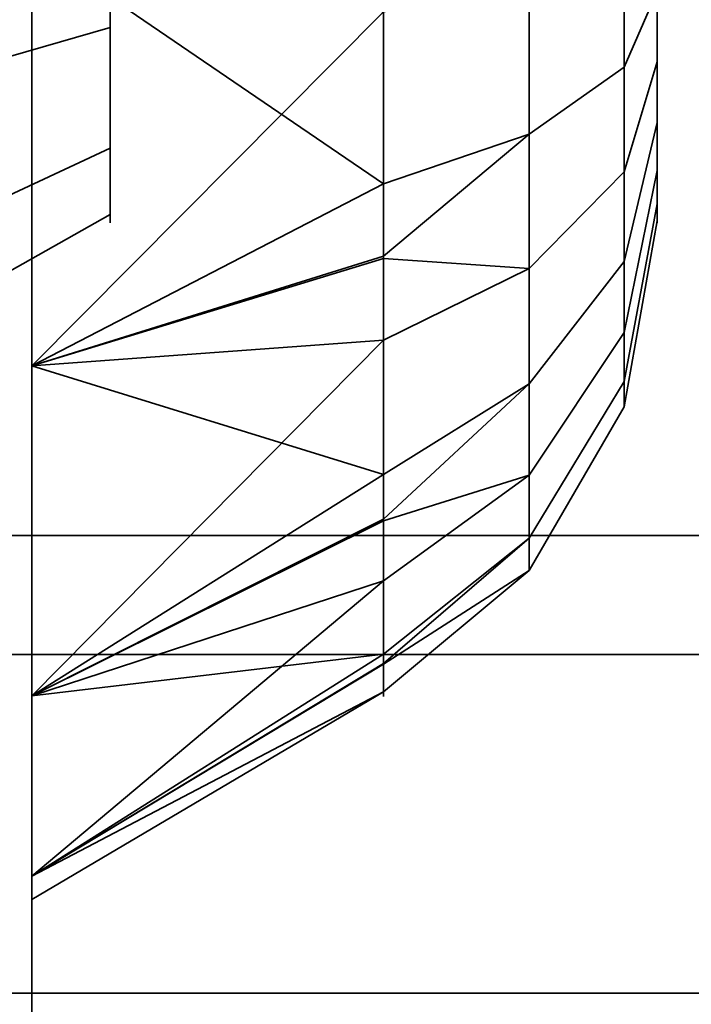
# Model space of a CAD drawing. Header units: millimetres. Extents: x -603 to 3703, y -115 to 193.
# Tile 414 of 656: x 1023.484 to 1024.344, y -14.1 to -12.84. Entities that reach past the tile are written whole.
import ezdxf

# ---------------------------------------------------------------- set-up
doc = ezdxf.new("R2010")
doc.units = ezdxf.units.MM
doc.layers.add('152', color=7, linetype='Continuous', true_color=0xffffff)

# ---------------------------------------------------------------- blocks, each defined once
blk = doc.blocks.new('UG_SURFACE_002')
at = {"layer": '152', "color": 252, "linetype": 'Continuous', "lineweight": 35}
for points in [[(2165, -18, 2212.25), (2165, 174.4, 2212.25), (835, 174.4, 2212.25), (835, -18, 2212.25)], [(985, -18, 2062.2499), (985, 174.4, 2062.2499), (2015.0001, 174.4, 2062.2499), (2015.0001, -18, 2062.2499)]]:
    blk.add_3dface(points, dxfattribs=at)
blk = doc.blocks.new('UG_SURFACE_050')
at = {"layer": '152', "color": 252, "linetype": 'Continuous', "lineweight": 35}
for points in [[(1023.5, -29.92, 2023.7501), (1023.5, 14.42, 2023.7501), (1023.5, 14.42, -8.75), (1023.5, -29.92, -8.75)], [(1025, -29.92, 2022.2499), (1025, 14.42, 2022.2499), (1023.5, 14.42, 2023.7501), (1023.5, -29.92, 2023.7501)], [(1023.5, -29.92, -8.75), (1023.5, 14.42, -8.75), (1025, 14.42, -8.75), (1025, -29.92, -8.75)]]:
    blk.add_3dface(points, dxfattribs=at)
blk = doc.blocks.new('UG_SURFACE_051')
at = {"layer": '152', "color": 252, "linetype": 'Continuous', "lineweight": 35}
for points in [[(1022.8, -26.0201, 983.25), (1022.8, -5.6, 983.25), (1023.5, -5.6, 983.25), (1023.5, -26.0201, 983.25)], [(1023.5, -5.6, 983.25), (1023.5, -14.686, 987.2348), (1023.5, -15.1779, 986.9508)], [(1023.5, -15.1779, 986.9508), (1023.5, -15.7428, 986.8914), (1023.5, -26.0201, 983.25), (1023.5, -5.6, 983.25)], [(1023.5, -5.6, 983.25), (1023.5, -14.234, 988.25), (1023.5, -14.3521, 987.6944)], [(1023.5, -14.3521, 987.6944), (1023.5, -14.686, 987.2348), (1023.5, -5.6, 983.25)], [(1023.5, -5.659, 1008.8141), (1023.5, -14.234, 988.25), (1023.5, -5.6, 983.25)], [(1023.3546, -6.3881, 1167.3717), (1023.5, -5.659, 1167.6859), (1023.5, -26.0201, 1175.3412)], [(1023.5, -26.0201, 1001.1588), (1023.5, -5.659, 1008.8141), (1023.3546, -6.3881, 1009.1282)], [(1023.5, -26.0201, 1175.3412), (1023.5, -5.659, 1167.6859), (1023.5, -7, 1168.25)], [(1023.5, -5.659, 1008.8141), (1023.5, -26.0201, 1001.1588), (1023.5, -13.283, 997.933), (1023.5, -12.7428, 998.1086)], [(1023.5, -14.3521, 988.8056), (1023.5, -5.659, 1008.8141), (1023.5, -11.3521, 996.1944)], [(1023.5, -5.659, 1008.8141), (1023.5, -14.3521, 988.8056), (1023.5, -14.234, 988.25)], [(1023.5, -26.0201, 1175.3412), (1023.3862, -26.2146, 1174.8238), (1023.3546, -6.3881, 1167.3717)], [(1023.3546, -6.3881, 1009.1282), (1023.3862, -26.2146, 1001.6762), (1023.5, -26.0201, 1001.1588)], [(1023.5, -26.0201, 1193.2499), (1023.5, -7, 1168.25), (1023.5, -13.7051, 1178.9471)], [(1023.5, -7, 1168.25), (1023.5, -26.0201, 1193.2499), (1023.5, -26.0201, 1175.3412)], [(1023.5, -7, 1168.25), (1023.5, -13.283, 1178.5669), (1023.5, -13.7051, 1178.9471)], [(1023.5, -7, 1168.25), (1023.5, -12.7428, 1178.3915), (1023.5, -13.283, 1178.5669)], [(1023.5, -26.0201, 1193.2499), (1023.5, -9, 1193.2499), (1022.8, -9, 1193.2499), (1022.8, -26.0201, 1193.2499)], [(1023.5, -9, 1193.2499), (1023.5, -15.1779, 1189.5492), (1023.5, -14.686, 1189.2651)], [(1023.5, -14.686, 1189.2651), (1023.5, -14.3521, 1188.8056), (1023.5, -9, 1193.2499)], [(1023.5, -9, 1193.2499), (1023.5, -26.0201, 1193.2499), (1023.5, -15.7428, 1189.6086), (1023.5, -15.1779, 1189.5492)], [(1023.5, -9, 1193.2499), (1023.5, -14.234, 1188.2499), (1023.5, -12.7428, 1181.1086), (1023.5, -12.1779, 1181.0491)], [(1023.5, -14.3521, 1188.8056), (1023.5, -14.234, 1188.2499), (1023.5, -9, 1193.2499)], [(1023.5, -11.3521, 996.1944), (1023.5, -11.686, 995.7349), (1023.5, -14.3521, 988.8056)], [(1023.5, -14.686, 989.2651), (1023.5, -11.686, 995.7349), (1023.5, -12.1779, 995.4509)], [(1023.5, -14.686, 989.2651), (1023.5, -14.3521, 988.8056), (1023.5, -11.686, 995.7349)], [(1023.5, -12.1779, 995.4509), (1023.5, -12.7428, 995.3914), (1023.5, -14.686, 989.2651)], [(1023.6, -12.85, 997.183), (1023.6, -12.6523, 997.2473), (1023.6, -12.4455, 997.2255), (1023.6, -12.6, 996.75)], [(1023.6, -12.85, 1180.1831), (1023.6, -12.6523, 1180.2473), (1023.6, -12.4455, 1180.2255), (1023.6, -12.6, 1179.75)], [(1023.6, -12.6523, 996.2527), (1023.6, -12.85, 996.317), (1023.6, -13.0045, 996.4561), (1023.6, -12.6, 996.75)], [(1023.6, -13.0045, 996.4561), (1023.6, -13.0891, 996.646), (1023.6, -13.0891, 996.8539), (1023.6, -12.6, 996.75)], [(1023.6, -13.0891, 996.8539), (1023.6, -13.0045, 997.0439), (1023.6, -12.85, 997.183), (1023.6, -12.6, 996.75)], [(1023.6, -12.6523, 1179.2527), (1023.6, -12.85, 1179.317), (1023.6, -13.0045, 1179.4561), (1023.6, -12.6, 1179.75)], [(1023.6, -13.0045, 1179.4561), (1023.6, -13.0891, 1179.646), (1023.6, -13.0891, 1179.8539), (1023.6, -12.6, 1179.75)], [(1023.6, -13.0891, 1179.8539), (1023.6, -13.0045, 1180.0439), (1023.6, -12.85, 1180.1831), (1023.6, -12.6, 1179.75)], [(1024.1362, -12.6, 1178.8001), (1024.1362, -12.9864, 1178.8821), (1023.95, -13.0499, 1178.7394), (1023.95, -12.7119, 1178.6675)], [(1024.1362, -12.6, 995.8001), (1024.1362, -12.9864, 995.8822), (1023.95, -13.0499, 995.7394), (1023.95, -12.7119, 995.6676)], [(1024.2578, -12.6, 1179.0106), (1024.2578, -12.9007, 1179.0745), (1024.1362, -12.9864, 1178.8821), (1024.1362, -12.6, 1178.8001)], [(1024.2578, -12.6, 996.0106), (1024.2578, -12.9007, 996.0745), (1024.1362, -12.9864, 995.8822), (1024.1362, -12.6, 995.8001)], [(1024.3, -12.6, 1179.25), (1024.3, -12.8034, 1179.2933), (1024.2578, -12.9007, 1179.0745), (1024.2578, -12.6, 1179.0106)], [(1024.3, -12.6, 996.25), (1024.3, -12.8034, 996.2932), (1024.2578, -12.9007, 996.0745), (1024.2578, -12.6, 996.0106)], [(1024.3, -12.704, 1180.2391), (1024.3, -12.8939, 1180.1546), (1024.3, -13.033, 1179.9999), (1024.3, -12.6, 1179.75)], [(1024.3, -13.033, 1179.9999), (1024.3, -13.0973, 1179.8023), (1024.3, -13.0755, 1179.5955), (1024.3, -12.6, 1179.75)], [(1024.3, -13.0755, 1179.5955), (1024.3, -12.9716, 1179.4155), (1024.3, -12.8034, 1179.2933), (1024.3, -12.6, 1179.75)], [(1024.3, -12.704, 997.2391), (1024.3, -12.8939, 997.1545), (1024.3, -13.033, 997), (1024.3, -12.6, 996.75)], [(1024.3, -13.033, 997), (1024.3, -13.0973, 996.8023), (1024.3, -13.0755, 996.5955), (1024.3, -12.6, 996.75)], [(1024.3, -13.0755, 996.5955), (1024.3, -12.9716, 996.4154), (1024.3, -12.8034, 996.2932), (1024.3, -12.6, 996.75)], [(1023.6, -12.6523, 997.2473), (1023.6, -12.85, 997.183), (1022.8, -13.0809, 997.583), (1022.8, -12.7005, 997.7066)], [(1023.6, -12.85, 996.317), (1023.6, -12.6523, 996.2527), (1022.8, -12.7005, 995.7934), (1022.8, -13.0809, 995.917)], [(1023.6, -12.6523, 1180.2473), (1023.6, -12.85, 1180.1831), (1022.8, -13.0809, 1180.583), (1022.8, -12.7005, 1180.7066)], [(1023.6, -12.85, 1179.317), (1023.6, -12.6523, 1179.2527), (1022.8, -12.7005, 1178.7934), (1022.8, -13.0809, 1178.9169)], [(1023.5, -12.7428, 1178.3915), (1023.95, -12.7119, 1178.6675), (1023.95, -13.0499, 1178.7394)], [(1023.5, -12.7428, 995.3914), (1023.95, -12.7119, 995.6676), (1023.95, -13.0499, 995.7394)], [(1024.3, -12.8939, 1180.1546), (1024.3, -12.704, 1180.2391), (1024.2578, -12.7537, 1180.4732), (1024.2578, -13.0346, 1180.3482)], [(1024.3, -12.8939, 997.1545), (1024.3, -12.704, 997.2391), (1024.2578, -12.7537, 997.4732), (1024.2578, -13.0346, 997.3482)], [(1023.5, -12.7428, 1181.1086), (1023.5, -14.3521, 1187.6944), (1023.5, -14.686, 1187.2349)], [(1023.5, -12.7428, 1181.1086), (1023.5, -14.234, 1188.2499), (1023.5, -14.3521, 1187.6944)], [(1023.5, -14.686, 1187.2349), (1023.5, -15.1779, 1186.9508), (1023.5, -13.283, 1180.933), (1023.5, -12.7428, 1181.1086)], [(1023.5, -15.1779, 989.5492), (1023.5, -14.686, 989.2651), (1023.5, -12.7428, 995.3914), (1023.5, -13.283, 995.567)], [(1023.95, -13.0499, 1178.7394), (1023.5, -13.283, 1178.5669), (1023.5, -12.7428, 1178.3915)], [(1023.95, -12.83, 1180.832), (1023.5, -12.7428, 1181.1086), (1023.5, -13.283, 1180.933)], [(1023.95, -13.0499, 995.7394), (1023.5, -13.283, 995.567), (1023.5, -12.7428, 995.3914)], [(1023.95, -12.83, 997.8321), (1023.5, -12.7428, 998.1086), (1023.5, -13.283, 997.933)], [(1024.2578, -13.0346, 1180.3482), (1024.2578, -12.7537, 1180.4732), (1024.1362, -12.7975, 1180.6792), (1024.1362, -13.1584, 1180.5185)], [(1024.2578, -13.0346, 997.3482), (1024.2578, -12.7537, 997.4732), (1024.1362, -12.7975, 997.6792), (1024.1362, -13.1584, 997.5185)], [(1024.1362, -13.1584, 1180.5185), (1024.1362, -12.7975, 1180.6792), (1023.95, -12.83, 1180.832), (1023.95, -13.1457, 1180.6915)], [(1024.1362, -13.1584, 997.5185), (1024.1362, -12.7975, 997.6792), (1023.95, -12.83, 997.8321), (1023.95, -13.1457, 997.6915)], [(1024.3, -12.8034, 1179.2933), (1024.3, -12.9716, 1179.4155), (1024.2578, -13.1495, 1179.2552), (1024.2578, -12.9007, 1179.0745)], [(1024.3, -12.8034, 996.2932), (1024.3, -12.9716, 996.4154), (1024.2578, -13.1495, 996.2552), (1024.2578, -12.9007, 996.0745)], [(1023.5, -13.283, 1180.933), (1023.95, -13.1457, 1180.6915), (1023.95, -12.83, 1180.832)], [(1023.5, -13.283, 997.933), (1023.95, -13.1457, 997.6915), (1023.95, -12.83, 997.8321)], [(1023.6, -12.85, 997.183), (1023.6, -13.0045, 997.0439), (1022.8, -13.3782, 997.3154), (1022.8, -13.0809, 997.583)], [(1023.6, -13.0045, 996.4561), (1023.6, -12.85, 996.317), (1022.8, -13.0809, 995.917), (1022.8, -13.3782, 996.1846)], [(1023.6, -12.85, 1180.1831), (1023.6, -13.0045, 1180.0439), (1022.8, -13.3782, 1180.3154), (1022.8, -13.0809, 1180.583)], [(1023.6, -13.0045, 1179.4561), (1023.6, -12.85, 1179.317), (1022.8, -13.0809, 1178.9169), (1022.8, -13.3782, 1179.1847)], [(1024.2578, -12.9007, 1179.0745), (1024.2578, -13.1495, 1179.2552), (1024.1362, -13.306, 1179.1143), (1024.1362, -12.9864, 1178.8821)], [(1024.2578, -12.9007, 996.0745), (1024.2578, -13.1495, 996.2552), (1024.1362, -13.306, 996.1144), (1024.1362, -12.9864, 995.8822)], [(1024.3, -13.033, 1179.9999), (1024.3, -12.8939, 1180.1546), (1024.2578, -13.0346, 1180.3482), (1024.2578, -13.2404, 1180.1198)], [(1024.3, -13.033, 997), (1024.3, -12.8939, 997.1545), (1024.2578, -13.0346, 997.3482), (1024.2578, -13.2404, 997.1197)], [(1024.3, -12.9716, 1179.4155), (1024.3, -13.0755, 1179.5955), (1024.2578, -13.3032, 1179.5216), (1024.2578, -13.1495, 1179.2552)], [(1024.3, -12.9716, 996.4154), (1024.3, -13.0755, 996.5955), (1024.2578, -13.3032, 996.5215), (1024.2578, -13.1495, 996.2552)], [(1024.1362, -12.9864, 1178.8821), (1024.1362, -13.306, 1179.1143), (1023.95, -13.4221, 1179.0098), (1023.95, -13.1425, 1178.8067)], [(1023.95, -13.1425, 1178.8067), (1023.95, -13.0499, 1178.7394), (1024.1362, -12.9864, 1178.8821)], [(1024.1362, -12.9864, 995.8822), (1024.1362, -13.306, 996.1144), (1023.95, -13.4221, 996.0098), (1023.95, -13.1425, 995.8066)], [(1023.95, -13.1425, 995.8066), (1023.95, -13.0499, 995.7394), (1024.1362, -12.9864, 995.8822)], [(1023.6, -13.0045, 997.0439), (1023.6, -13.0891, 996.8539), (1022.8, -13.5409, 996.95), (1022.8, -13.3782, 997.3154)], [(1023.6, -13.0891, 996.646), (1023.6, -13.0045, 996.4561), (1022.8, -13.3782, 996.1846), (1022.8, -13.5409, 996.55)], [(1023.6, -13.0045, 1180.0439), (1023.6, -13.0891, 1179.8539), (1022.8, -13.5409, 1179.95), (1022.8, -13.3782, 1180.3154)], [(1023.6, -13.0891, 1179.646), (1023.6, -13.0045, 1179.4561), (1022.8, -13.3782, 1179.1847), (1022.8, -13.5409, 1179.5501)], [(1024.2578, -13.2404, 1180.1198), (1024.2578, -13.0346, 1180.3482), (1024.1362, -13.1584, 1180.5185), (1024.1362, -13.4227, 1180.225)], [(1024.2578, -13.2404, 997.1197), (1024.2578, -13.0346, 997.3482), (1024.1362, -13.1584, 997.5185), (1024.1362, -13.4227, 997.225)], [(1024.3, -13.0973, 1179.8023), (1024.3, -13.033, 1179.9999), (1024.2578, -13.2404, 1180.1198), (1024.2578, -13.3354, 1179.8273)], [(1024.3, -13.0973, 996.8023), (1024.3, -13.033, 997), (1024.2578, -13.2404, 997.1197), (1024.2578, -13.3354, 996.8273)], [(1023.95, -13.0499, 1178.7394), (1023.95, -13.1425, 1178.8067), (1023.5, -13.283, 1178.5669)], [(1023.95, -13.0499, 995.7394), (1023.95, -13.1425, 995.8066), (1023.5, -13.283, 995.567)], [(1024.3, -13.0755, 1179.5955), (1024.3, -13.0973, 1179.8023), (1024.2578, -13.3354, 1179.8273), (1024.2578, -13.3032, 1179.5216)], [(1024.3, -13.0755, 996.5955), (1024.3, -13.0973, 996.8023), (1024.2578, -13.3354, 996.8273), (1024.2578, -13.3032, 996.5215)], [(1023.6, -13.0891, 996.8539), (1023.6, -13.0891, 996.646), (1022.8, -13.5409, 996.55), (1022.8, -13.5409, 996.95)], [(1023.6, -13.0891, 1179.8539), (1023.6, -13.0891, 1179.646), (1022.8, -13.5409, 1179.5501), (1022.8, -13.5409, 1179.95)], [(1023.5, -13.283, 1178.5669), (1023.95, -13.1425, 1178.8067), (1023.95, -13.4221, 1179.0098)], [(1023.5, -13.283, 995.567), (1023.95, -13.1425, 995.8066), (1023.95, -13.4221, 996.0098)], [(1023.95, -13.2502, 1180.645), (1023.95, -13.1457, 1180.6915), (1023.5, -13.283, 1180.933)], [(1023.95, -13.2502, 997.645), (1023.95, -13.1457, 997.6915), (1023.5, -13.283, 997.933)], [(1023.95, -13.1457, 1180.6915), (1023.95, -13.2502, 1180.645), (1024.1362, -13.1584, 1180.5185)], [(1023.95, -13.1457, 997.6915), (1023.95, -13.2502, 997.645), (1024.1362, -13.1584, 997.5185)], [(1024.2578, -13.1495, 1179.2552), (1024.2578, -13.3032, 1179.5216), (1024.1362, -13.5035, 1179.4565), (1024.1362, -13.306, 1179.1143)], [(1024.2578, -13.1495, 996.2552), (1024.2578, -13.3032, 996.5215), (1024.1362, -13.5035, 996.4564), (1024.1362, -13.306, 996.1144)], [(1024.1362, -13.4227, 1180.225), (1024.1362, -13.1584, 1180.5185), (1023.95, -13.2502, 1180.645), (1023.95, -13.4815, 1180.3881)], [(1024.1362, -13.4227, 997.225), (1024.1362, -13.1584, 997.5185), (1023.95, -13.2502, 997.645), (1023.95, -13.4815, 997.3881)], [(1024.2578, -13.3354, 1179.8273), (1024.2578, -13.2404, 1180.1198), (1024.1362, -13.4227, 1180.225), (1024.1362, -13.5447, 1179.8493)], [(1024.2578, -13.3354, 996.8273), (1024.2578, -13.2404, 997.1197), (1024.1362, -13.4227, 997.225), (1024.1362, -13.5447, 996.8493)], [(1023.5, -13.7051, 1180.553), (1023.95, -13.4815, 1180.3881), (1023.95, -13.2502, 1180.645)], [(1023.95, -13.2502, 1180.645), (1023.5, -13.283, 1180.933), (1023.5, -13.7051, 1180.553)], [(1023.5, -13.7051, 997.5529), (1023.95, -13.4815, 997.3881), (1023.95, -13.2502, 997.645)], [(1023.95, -13.2502, 997.645), (1023.5, -13.283, 997.933), (1023.5, -13.7051, 997.5529)], [(1023.5, -13.283, 995.567), (1023.5, -15.7428, 989.6085), (1023.5, -15.1779, 989.5492)], [(1023.5, -15.1779, 1186.9508), (1023.5, -15.7428, 1186.8914), (1023.5, -13.7051, 1180.553), (1023.5, -13.283, 1180.933)], [(1023.5, -13.283, 995.567), (1023.5, -16.283, 989.433), (1023.5, -15.7428, 989.6085)], [(1023.5, -16.283, 989.433), (1023.5, -13.283, 995.567), (1023.5, -13.7051, 995.9471)], [(1023.5, -13.7051, 997.5529), (1023.5, -13.283, 997.933), (1023.5, -26.0201, 1001.1588)], [(1023.95, -13.4221, 1179.0098), (1023.5, -13.7051, 1178.9471), (1023.5, -13.283, 1178.5669)], [(1023.95, -13.4221, 996.0098), (1023.5, -13.7051, 995.9471), (1023.5, -13.283, 995.567)], [(1024.2578, -13.3032, 1179.5216), (1024.2578, -13.3354, 1179.8273), (1024.1362, -13.5447, 1179.8493), (1024.1362, -13.5035, 1179.4565)], [(1024.2578, -13.3032, 996.5215), (1024.2578, -13.3354, 996.8273), (1024.1362, -13.5447, 996.8493), (1024.1362, -13.5035, 996.4564)], [(1024.1362, -13.306, 1179.1143), (1024.1362, -13.5035, 1179.4565), (1023.95, -13.6521, 1179.4082), (1023.95, -13.4793, 1179.1089)], [(1023.95, -13.4793, 1179.1089), (1023.95, -13.4221, 1179.0098), (1024.1362, -13.306, 1179.1143)], [(1024.1362, -13.306, 996.1144), (1024.1362, -13.5035, 996.4564), (1023.95, -13.6521, 996.4082), (1023.95, -13.4793, 996.1088)], [(1023.95, -13.4793, 996.1088), (1023.95, -13.4221, 996.0098), (1024.1362, -13.306, 996.1144)], [(1023.95, -13.4221, 1179.0098), (1023.95, -13.4793, 1179.1089), (1023.5, -13.7051, 1178.9471)], [(1023.95, -13.4221, 996.0098), (1023.95, -13.4793, 996.1088), (1023.5, -13.7051, 995.9471)], [(1024.1362, -13.5447, 1179.8493), (1024.1362, -13.4227, 1180.225), (1023.95, -13.558, 1180.3031), (1023.95, -13.6648, 1179.9744)], [(1023.95, -13.4815, 1180.3881), (1023.95, -13.558, 1180.3031), (1024.1362, -13.4227, 1180.225)], [(1024.1362, -13.5447, 996.8493), (1024.1362, -13.4227, 997.225), (1023.95, -13.558, 997.3031), (1023.95, -13.6648, 996.9744)], [(1023.95, -13.4815, 997.3881), (1023.95, -13.558, 997.3031), (1024.1362, -13.4227, 997.225)], [(1023.5, -13.7051, 1178.9471), (1023.95, -13.4793, 1179.1089), (1023.95, -13.6521, 1179.4082)], [(1023.5, -13.7051, 995.9471), (1023.95, -13.4793, 996.1088), (1023.95, -13.6521, 996.4082)], [(1023.95, -13.558, 1180.3031), (1023.95, -13.4815, 1180.3881), (1023.5, -13.7051, 1180.553)], [(1023.95, -13.558, 997.3031), (1023.95, -13.4815, 997.3881), (1023.5, -13.7051, 997.5529)], [(1024.1362, -13.5035, 1179.4565), (1024.1362, -13.5447, 1179.8493), (1023.95, -13.7002, 1179.8656), (1023.95, -13.664, 1179.5219)], [(1023.95, -13.664, 1179.5219), (1023.95, -13.6521, 1179.4082), (1024.1362, -13.5035, 1179.4565)], [(1024.1362, -13.5035, 996.4564), (1024.1362, -13.5447, 996.8493), (1023.95, -13.7002, 996.8656), (1023.95, -13.664, 996.5219)], [(1023.95, -13.664, 996.5219), (1023.95, -13.6521, 996.4082), (1024.1362, -13.5035, 996.4564)], [(1023.95, -13.6648, 1179.9744), (1023.95, -13.7002, 1179.8656), (1024.1362, -13.5447, 1179.8493)], [(1023.95, -13.6648, 996.9744), (1023.95, -13.7002, 996.8656), (1024.1362, -13.5447, 996.8493)], [(1023.5, -13.9362, 1180.034), (1023.95, -13.6648, 1179.9744), (1023.95, -13.558, 1180.3031)], [(1023.95, -13.558, 1180.3031), (1023.5, -13.7051, 1180.553), (1023.5, -13.9362, 1180.034)], [(1023.5, -13.9362, 997.034), (1023.95, -13.6648, 996.9744), (1023.95, -13.558, 997.3031)], [(1023.95, -13.558, 997.3031), (1023.5, -13.7051, 997.5529), (1023.5, -13.9362, 997.034)], [(1023.95, -13.6521, 1179.4082), (1023.5, -13.9362, 1179.466), (1023.5, -13.7051, 1178.9471)], [(1023.95, -13.6521, 1179.4082), (1023.95, -13.664, 1179.5219), (1023.5, -13.9362, 1179.466)], [(1023.95, -13.6521, 996.4082), (1023.5, -13.9362, 996.466), (1023.5, -13.7051, 995.9471)], [(1023.95, -13.6521, 996.4082), (1023.95, -13.664, 996.5219), (1023.5, -13.9362, 996.466)], [(1023.5, -13.966, 1179.75), (1023.5, -13.9362, 1179.466), (1023.95, -13.664, 1179.5219), (1023.95, -13.7002, 1179.8656)], [(1023.5, -13.966, 996.75), (1023.5, -13.9362, 996.466), (1023.95, -13.664, 996.5219), (1023.95, -13.7002, 996.8656)], [(1023.95, -13.7002, 1179.8656), (1023.95, -13.6648, 1179.9744), (1023.5, -13.9362, 1180.034)], [(1023.95, -13.7002, 996.8656), (1023.95, -13.6648, 996.9744), (1023.5, -13.9362, 997.034)], [(1023.95, -13.7002, 1179.8656), (1023.5, -13.9362, 1180.034), (1023.5, -13.966, 1179.75)], [(1023.95, -13.7002, 996.8656), (1023.5, -13.9362, 997.034), (1023.5, -13.966, 996.75)], [(1023.5, -26.0201, 1193.2499), (1023.5, -13.7051, 1178.9471), (1023.5, -13.9362, 1179.466)], [(1023.5, -13.9362, 1180.034), (1023.5, -13.7051, 1180.553), (1023.5, -15.7428, 1186.8914)], [(1023.5, -26.0201, 1001.1588), (1023.5, -16.283, 989.433), (1023.5, -13.7051, 995.9471), (1023.5, -13.9362, 996.466)], [(1023.5, -13.9362, 997.034), (1023.5, -13.7051, 997.5529), (1023.5, -26.0201, 1001.1588)], [(1023.5, -15.7428, 1186.8914), (1023.5, -13.9362, 1179.466), (1023.5, -13.966, 1179.75)], [(1023.5, -13.9362, 1179.466), (1023.5, -15.7428, 1186.8914), (1023.5, -16.283, 1187.067)], [(1023.5, -13.966, 1179.75), (1023.5, -13.9362, 1180.034), (1023.5, -15.7428, 1186.8914)], [(1023.5, -26.0201, 1001.1588), (1023.5, -13.9362, 996.466), (1023.5, -13.966, 996.75)], [(1023.5, -13.9362, 1179.466), (1023.5, -16.283, 1187.067), (1023.5, -16.7051, 1187.4471), (1023.5, -26.0201, 1193.2499)], [(1023.5, -13.966, 996.75), (1023.5, -13.9362, 997.034), (1023.5, -26.0201, 1001.1588)]]:
    blk.add_3dface(points, dxfattribs=at)
blk = doc.blocks.new('UG_SURFACE_052')
at = {"layer": '152', "color": 252, "linetype": 'Continuous', "lineweight": 35}
for points in [[(1022.8, -26.0201, 1473.25), (1022.8, -5.6, 1473.25), (1023.5, -5.6, 1473.25), (1023.5, -26.0201, 1473.25)], [(1023.5, -5.6, 1473.25), (1023.5, -14.3521, 1477.6944), (1023.5, -14.686, 1477.2348)], [(1023.5, -5.6, 1473.25), (1023.5, -14.234, 1478.25), (1023.5, -14.3521, 1477.6944)], [(1023.5, -14.686, 1477.2348), (1023.5, -15.1779, 1476.9509), (1023.5, -5.6, 1473.25)], [(1023.5, -5.659, 1498.8141), (1023.5, -14.234, 1478.25), (1023.5, -5.6, 1473.25)], [(1023.5, -15.1779, 1476.9509), (1023.5, -15.7428, 1476.8914), (1023.5, -26.0201, 1473.25), (1023.5, -5.6, 1473.25)], [(1023.3546, -6.3881, 1657.3718), (1023.5, -5.659, 1657.6859), (1023.5, -26.0201, 1665.3413)], [(1023.5, -26.0201, 1491.1588), (1023.5, -5.659, 1498.8141), (1023.3546, -6.3881, 1499.1282)], [(1023.5, -26.0201, 1665.3413), (1023.5, -5.659, 1657.6859), (1023.5, -7, 1658.25)], [(1023.5, -14.3521, 1478.8057), (1023.5, -5.659, 1498.8141), (1023.5, -11.3521, 1486.1944)], [(1023.5, -13.283, 1487.933), (1023.5, -12.7428, 1488.1085), (1023.5, -5.659, 1498.8141), (1023.5, -26.0201, 1491.1588)], [(1023.5, -5.659, 1498.8141), (1023.5, -14.3521, 1478.8057), (1023.5, -14.234, 1478.25)], [(1023.5, -26.0201, 1665.3413), (1023.3862, -26.2146, 1664.8238), (1023.3546, -6.3881, 1657.3718)], [(1023.3546, -6.3881, 1499.1282), (1023.3862, -26.2146, 1491.6762), (1023.5, -26.0201, 1491.1588)], [(1023.5, -26.0201, 1683.25), (1023.5, -7, 1658.25), (1023.5, -13.7051, 1668.9471)], [(1023.5, -7, 1658.25), (1023.5, -26.0201, 1683.25), (1023.5, -26.0201, 1665.3413)], [(1023.5, -7, 1658.25), (1023.5, -13.283, 1668.5669), (1023.5, -13.7051, 1668.9471)], [(1023.5, -7, 1658.25), (1023.5, -12.7428, 1668.3915), (1023.5, -13.283, 1668.5669)], [(1023.5, -26.0201, 1683.25), (1023.5, -9, 1683.25), (1022.8, -9, 1683.25), (1022.8, -26.0201, 1683.25)], [(1023.5, -9, 1683.25), (1023.5, -15.1779, 1679.5492), (1023.5, -14.686, 1679.2651)], [(1023.5, -14.686, 1679.2651), (1023.5, -14.3521, 1678.8056), (1023.5, -9, 1683.25)], [(1023.5, -9, 1683.25), (1023.5, -26.0201, 1683.25), (1023.5, -15.7428, 1679.6086), (1023.5, -15.1779, 1679.5492)], [(1023.5, -9, 1683.25), (1023.5, -14.234, 1678.25), (1023.5, -12.7428, 1671.1085), (1023.5, -12.1779, 1671.0491)], [(1023.5, -14.3521, 1678.8056), (1023.5, -14.234, 1678.25), (1023.5, -9, 1683.25)], [(1023.5, -11.3521, 1486.1944), (1023.5, -11.686, 1485.7348), (1023.5, -14.3521, 1478.8057)], [(1023.5, -11.686, 1485.7348), (1023.5, -12.1779, 1485.4509), (1023.5, -14.3521, 1478.8057)], [(1023.5, -12.1779, 1485.4509), (1023.5, -12.7428, 1485.3915), (1023.5, -14.3521, 1478.8057)], [(1023.6, -12.85, 1487.183), (1023.6, -12.6523, 1487.2472), (1023.6, -12.4455, 1487.2255), (1023.6, -12.6, 1486.75)], [(1023.6, -12.85, 1670.1831), (1023.6, -12.6523, 1670.2473), (1023.6, -12.4455, 1670.2255), (1023.6, -12.6, 1669.75)], [(1023.6, -12.6523, 1486.2528), (1023.6, -12.85, 1486.317), (1023.6, -13.0045, 1486.4562), (1023.6, -12.6, 1486.75)], [(1023.6, -13.0045, 1486.4562), (1023.6, -13.0891, 1486.6461), (1023.6, -13.0891, 1486.854), (1023.6, -12.6, 1486.75)], [(1023.6, -13.0891, 1486.854), (1023.6, -13.0045, 1487.0439), (1023.6, -12.85, 1487.183), (1023.6, -12.6, 1486.75)], [(1023.6, -12.6523, 1669.2528), (1023.6, -12.85, 1669.317), (1023.6, -13.0045, 1669.4561), (1023.6, -12.6, 1669.75)], [(1023.6, -13.0045, 1669.4561), (1023.6, -13.0891, 1669.646), (1023.6, -13.0891, 1669.8539), (1023.6, -12.6, 1669.75)], [(1023.6, -13.0891, 1669.8539), (1023.6, -13.0045, 1670.0439), (1023.6, -12.85, 1670.1831), (1023.6, -12.6, 1669.75)], [(1024.1362, -12.6, 1668.8), (1024.1362, -12.9864, 1668.8821), (1023.95, -13.0499, 1668.7394), (1023.95, -12.7119, 1668.6676)], [(1024.1362, -12.6, 1485.8), (1024.1362, -12.9864, 1485.8822), (1023.95, -13.0499, 1485.7395), (1023.95, -12.7119, 1485.6676)], [(1024.2578, -12.6, 1669.0106), (1024.2578, -12.9007, 1669.0745), (1024.1362, -12.9864, 1668.8821), (1024.1362, -12.6, 1668.8)], [(1024.2578, -12.6, 1486.0106), (1024.2578, -12.9007, 1486.0746), (1024.1362, -12.9864, 1485.8822), (1024.1362, -12.6, 1485.8)], [(1024.3, -12.6, 1669.25), (1024.3, -12.8034, 1669.2933), (1024.2578, -12.9007, 1669.0745), (1024.2578, -12.6, 1669.0106)], [(1024.3, -12.6, 1486.25), (1024.3, -12.8034, 1486.2932), (1024.2578, -12.9007, 1486.0746), (1024.2578, -12.6, 1486.0106)], [(1024.3, -12.704, 1670.2391), (1024.3, -12.8939, 1670.1545), (1024.3, -13.033, 1670), (1024.3, -12.6, 1669.75)], [(1024.3, -13.033, 1670), (1024.3, -13.0973, 1669.8023), (1024.3, -13.0755, 1669.5955), (1024.3, -12.6, 1669.75)], [(1024.3, -13.0755, 1669.5955), (1024.3, -12.9716, 1669.4155), (1024.3, -12.8034, 1669.2933), (1024.3, -12.6, 1669.75)], [(1024.3, -12.704, 1487.2391), (1024.3, -12.8939, 1487.1545), (1024.3, -13.033, 1487), (1024.3, -12.6, 1486.75)], [(1024.3, -13.033, 1487), (1024.3, -13.0973, 1486.8022), (1024.3, -13.0755, 1486.5955), (1024.3, -12.6, 1486.75)], [(1024.3, -13.0755, 1486.5955), (1024.3, -12.9716, 1486.4154), (1024.3, -12.8034, 1486.2932), (1024.3, -12.6, 1486.75)], [(1023.6, -12.6523, 1487.2472), (1023.6, -12.85, 1487.183), (1022.8, -13.0809, 1487.583), (1022.8, -12.7005, 1487.7067)], [(1023.6, -12.85, 1486.317), (1023.6, -12.6523, 1486.2528), (1022.8, -12.7005, 1485.7934), (1022.8, -13.0809, 1485.917)], [(1023.6, -12.6523, 1670.2473), (1023.6, -12.85, 1670.1831), (1022.8, -13.0809, 1670.583), (1022.8, -12.7005, 1670.7066)], [(1023.6, -12.85, 1669.317), (1023.6, -12.6523, 1669.2528), (1022.8, -12.7005, 1668.7934), (1022.8, -13.0809, 1668.9169)], [(1023.5, -12.7428, 1668.3915), (1023.95, -12.7119, 1668.6676), (1023.95, -13.0499, 1668.7394)], [(1023.5, -12.7428, 1485.3915), (1023.95, -12.7119, 1485.6676), (1023.95, -13.0499, 1485.7395)], [(1024.3, -12.8939, 1670.1545), (1024.3, -12.704, 1670.2391), (1024.2578, -12.7537, 1670.4732), (1024.2578, -13.0346, 1670.3482)], [(1024.3, -12.8939, 1487.1545), (1024.3, -12.704, 1487.2391), (1024.2578, -12.7537, 1487.4732), (1024.2578, -13.0346, 1487.3482)], [(1023.5, -12.7428, 1671.1085), (1023.5, -14.3521, 1677.6944), (1023.5, -14.686, 1677.2349)], [(1023.5, -12.7428, 1671.1085), (1023.5, -14.234, 1678.25), (1023.5, -14.3521, 1677.6944)], [(1023.5, -14.686, 1677.2349), (1023.5, -15.1779, 1676.9508), (1023.5, -13.283, 1670.933), (1023.5, -12.7428, 1671.1085)], [(1023.5, -12.7428, 1485.3915), (1023.5, -13.283, 1485.567), (1023.5, -15.1779, 1479.5492), (1023.5, -14.686, 1479.2652)], [(1023.5, -14.686, 1479.2652), (1023.5, -14.3521, 1478.8057), (1023.5, -12.7428, 1485.3915)], [(1023.95, -13.0499, 1668.7394), (1023.5, -13.283, 1668.5669), (1023.5, -12.7428, 1668.3915)], [(1023.95, -12.83, 1670.832), (1023.5, -12.7428, 1671.1085), (1023.5, -13.283, 1670.933)], [(1023.95, -13.0499, 1485.7395), (1023.5, -13.283, 1485.567), (1023.5, -12.7428, 1485.3915)], [(1023.95, -12.83, 1487.8321), (1023.5, -12.7428, 1488.1085), (1023.5, -13.283, 1487.933)], [(1024.2578, -13.0346, 1670.3482), (1024.2578, -12.7537, 1670.4732), (1024.1362, -12.7975, 1670.6792), (1024.1362, -13.1584, 1670.5185)], [(1024.2578, -13.0346, 1487.3482), (1024.2578, -12.7537, 1487.4732), (1024.1362, -12.7975, 1487.6792), (1024.1362, -13.1584, 1487.5185)], [(1024.1362, -13.1584, 1670.5185), (1024.1362, -12.7975, 1670.6792), (1023.95, -12.83, 1670.832), (1023.95, -13.1457, 1670.6915)], [(1024.1362, -13.1584, 1487.5185), (1024.1362, -12.7975, 1487.6792), (1023.95, -12.83, 1487.8321), (1023.95, -13.1457, 1487.6915)], [(1024.3, -12.8034, 1669.2933), (1024.3, -12.9716, 1669.4155), (1024.2578, -13.1495, 1669.2553), (1024.2578, -12.9007, 1669.0745)], [(1024.3, -12.8034, 1486.2932), (1024.3, -12.9716, 1486.4154), (1024.2578, -13.1495, 1486.2553), (1024.2578, -12.9007, 1486.0746)], [(1023.5, -13.283, 1670.933), (1023.95, -13.1457, 1670.6915), (1023.95, -12.83, 1670.832)], [(1023.5, -13.283, 1487.933), (1023.95, -13.1457, 1487.6915), (1023.95, -12.83, 1487.8321)], [(1023.6, -12.85, 1487.183), (1023.6, -13.0045, 1487.0439), (1022.8, -13.3782, 1487.3154), (1022.8, -13.0809, 1487.583)], [(1023.6, -13.0045, 1486.4562), (1023.6, -12.85, 1486.317), (1022.8, -13.0809, 1485.917), (1022.8, -13.3782, 1486.1846)], [(1023.6, -12.85, 1670.1831), (1023.6, -13.0045, 1670.0439), (1022.8, -13.3782, 1670.3154), (1022.8, -13.0809, 1670.583)], [(1023.6, -13.0045, 1669.4561), (1023.6, -12.85, 1669.317), (1022.8, -13.0809, 1668.9169), (1022.8, -13.3782, 1669.1846)], [(1024.2578, -12.9007, 1669.0745), (1024.2578, -13.1495, 1669.2553), (1024.1362, -13.306, 1669.1144), (1024.1362, -12.9864, 1668.8821)], [(1024.2578, -12.9007, 1486.0746), (1024.2578, -13.1495, 1486.2553), (1024.1362, -13.306, 1486.1144), (1024.1362, -12.9864, 1485.8822)], [(1024.3, -13.033, 1670), (1024.3, -12.8939, 1670.1545), (1024.2578, -13.0346, 1670.3482), (1024.2578, -13.2404, 1670.1198)], [(1024.3, -13.033, 1487), (1024.3, -12.8939, 1487.1545), (1024.2578, -13.0346, 1487.3482), (1024.2578, -13.2404, 1487.1197)], [(1024.3, -12.9716, 1669.4155), (1024.3, -13.0755, 1669.5955), (1024.2578, -13.3032, 1669.5215), (1024.2578, -13.1495, 1669.2553)], [(1024.3, -12.9716, 1486.4154), (1024.3, -13.0755, 1486.5955), (1024.2578, -13.3032, 1486.5215), (1024.2578, -13.1495, 1486.2553)], [(1024.1362, -12.9864, 1668.8821), (1024.1362, -13.306, 1669.1144), (1023.95, -13.4221, 1669.0098), (1023.95, -13.1425, 1668.8067)], [(1023.95, -13.1425, 1668.8067), (1023.95, -13.0499, 1668.7394), (1024.1362, -12.9864, 1668.8821)], [(1024.1362, -12.9864, 1485.8822), (1024.1362, -13.306, 1486.1144), (1023.95, -13.4221, 1486.0098), (1023.95, -13.1425, 1485.8066)], [(1023.95, -13.1425, 1485.8066), (1023.95, -13.0499, 1485.7395), (1024.1362, -12.9864, 1485.8822)], [(1023.6, -13.0045, 1487.0439), (1023.6, -13.0891, 1486.854), (1022.8, -13.5409, 1486.95), (1022.8, -13.3782, 1487.3154)], [(1023.6, -13.0891, 1486.6461), (1023.6, -13.0045, 1486.4562), (1022.8, -13.3782, 1486.1846), (1022.8, -13.5409, 1486.55)], [(1023.6, -13.0045, 1670.0439), (1023.6, -13.0891, 1669.8539), (1022.8, -13.5409, 1669.95), (1022.8, -13.3782, 1670.3154)], [(1023.6, -13.0891, 1669.646), (1023.6, -13.0045, 1669.4561), (1022.8, -13.3782, 1669.1846), (1022.8, -13.5409, 1669.5501)], [(1024.2578, -13.2404, 1670.1198), (1024.2578, -13.0346, 1670.3482), (1024.1362, -13.1584, 1670.5185), (1024.1362, -13.4227, 1670.225)], [(1024.2578, -13.2404, 1487.1197), (1024.2578, -13.0346, 1487.3482), (1024.1362, -13.1584, 1487.5185), (1024.1362, -13.4227, 1487.2249)], [(1024.3, -13.0973, 1669.8023), (1024.3, -13.033, 1670), (1024.2578, -13.2404, 1670.1198), (1024.2578, -13.3354, 1669.8273)], [(1024.3, -13.0973, 1486.8022), (1024.3, -13.033, 1487), (1024.2578, -13.2404, 1487.1197), (1024.2578, -13.3354, 1486.8273)], [(1023.95, -13.0499, 1668.7394), (1023.95, -13.1425, 1668.8067), (1023.5, -13.283, 1668.5669)], [(1023.95, -13.0499, 1485.7395), (1023.95, -13.1425, 1485.8066), (1023.5, -13.283, 1485.567)], [(1024.3, -13.0755, 1669.5955), (1024.3, -13.0973, 1669.8023), (1024.2578, -13.3354, 1669.8273), (1024.2578, -13.3032, 1669.5215)], [(1024.3, -13.0755, 1486.5955), (1024.3, -13.0973, 1486.8022), (1024.2578, -13.3354, 1486.8273), (1024.2578, -13.3032, 1486.5215)], [(1023.6, -13.0891, 1486.854), (1023.6, -13.0891, 1486.6461), (1022.8, -13.5409, 1486.55), (1022.8, -13.5409, 1486.95)], [(1023.6, -13.0891, 1669.8539), (1023.6, -13.0891, 1669.646), (1022.8, -13.5409, 1669.5501), (1022.8, -13.5409, 1669.95)], [(1023.5, -13.283, 1668.5669), (1023.95, -13.1425, 1668.8067), (1023.95, -13.4221, 1669.0098)], [(1023.5, -13.283, 1485.567), (1023.95, -13.1425, 1485.8066), (1023.95, -13.4221, 1486.0098)], [(1023.95, -13.2502, 1670.645), (1023.95, -13.1457, 1670.6915), (1023.5, -13.283, 1670.933)], [(1023.95, -13.2502, 1487.6449), (1023.95, -13.1457, 1487.6915), (1023.5, -13.283, 1487.933)], [(1023.95, -13.1457, 1670.6915), (1023.95, -13.2502, 1670.645), (1024.1362, -13.1584, 1670.5185)], [(1023.95, -13.1457, 1487.6915), (1023.95, -13.2502, 1487.6449), (1024.1362, -13.1584, 1487.5185)], [(1024.2578, -13.1495, 1669.2553), (1024.2578, -13.3032, 1669.5215), (1024.1362, -13.5035, 1669.4565), (1024.1362, -13.306, 1669.1144)], [(1024.2578, -13.1495, 1486.2553), (1024.2578, -13.3032, 1486.5215), (1024.1362, -13.5035, 1486.4564), (1024.1362, -13.306, 1486.1144)], [(1024.1362, -13.4227, 1670.225), (1024.1362, -13.1584, 1670.5185), (1023.95, -13.2502, 1670.645), (1023.95, -13.4815, 1670.3881)], [(1024.1362, -13.4227, 1487.2249), (1024.1362, -13.1584, 1487.5185), (1023.95, -13.2502, 1487.6449), (1023.95, -13.4815, 1487.3881)], [(1024.2578, -13.3354, 1669.8273), (1024.2578, -13.2404, 1670.1198), (1024.1362, -13.4227, 1670.225), (1024.1362, -13.5447, 1669.8493)], [(1024.2578, -13.3354, 1486.8273), (1024.2578, -13.2404, 1487.1197), (1024.1362, -13.4227, 1487.2249), (1024.1362, -13.5447, 1486.8493)], [(1023.5, -13.7051, 1670.553), (1023.95, -13.4815, 1670.3881), (1023.95, -13.2502, 1670.645)], [(1023.95, -13.2502, 1670.645), (1023.5, -13.283, 1670.933), (1023.5, -13.7051, 1670.553)], [(1023.5, -13.7051, 1487.5529), (1023.95, -13.4815, 1487.3881), (1023.95, -13.2502, 1487.6449)], [(1023.95, -13.2502, 1487.6449), (1023.5, -13.283, 1487.933), (1023.5, -13.7051, 1487.5529)], [(1023.5, -15.1779, 1676.9508), (1023.5, -15.7428, 1676.8914), (1023.5, -13.7051, 1670.553), (1023.5, -13.283, 1670.933)], [(1023.5, -13.283, 1485.567), (1023.5, -13.7051, 1485.947), (1023.5, -15.7428, 1479.6085), (1023.5, -15.1779, 1479.5492)], [(1023.5, -26.0201, 1491.1588), (1023.5, -13.7051, 1487.5529), (1023.5, -13.283, 1487.933)], [(1023.95, -13.4221, 1669.0098), (1023.5, -13.7051, 1668.9471), (1023.5, -13.283, 1668.5669)], [(1023.95, -13.4221, 1486.0098), (1023.5, -13.7051, 1485.947), (1023.5, -13.283, 1485.567)], [(1024.2578, -13.3032, 1669.5215), (1024.2578, -13.3354, 1669.8273), (1024.1362, -13.5447, 1669.8493), (1024.1362, -13.5035, 1669.4565)], [(1024.2578, -13.3032, 1486.5215), (1024.2578, -13.3354, 1486.8273), (1024.1362, -13.5447, 1486.8493), (1024.1362, -13.5035, 1486.4564)], [(1024.1362, -13.306, 1669.1144), (1024.1362, -13.5035, 1669.4565), (1023.95, -13.6521, 1669.4082), (1023.95, -13.4793, 1669.1089)], [(1023.95, -13.4793, 1669.1089), (1023.95, -13.4221, 1669.0098), (1024.1362, -13.306, 1669.1144)], [(1024.1362, -13.306, 1486.1144), (1024.1362, -13.5035, 1486.4564), (1023.95, -13.6521, 1486.4081), (1023.95, -13.4793, 1486.1088)], [(1023.95, -13.4793, 1486.1088), (1023.95, -13.4221, 1486.0098), (1024.1362, -13.306, 1486.1144)], [(1023.95, -13.4221, 1669.0098), (1023.95, -13.4793, 1669.1089), (1023.5, -13.7051, 1668.9471)], [(1023.95, -13.4221, 1486.0098), (1023.95, -13.4793, 1486.1088), (1023.5, -13.7051, 1485.947)], [(1024.1362, -13.5447, 1669.8493), (1024.1362, -13.4227, 1670.225), (1023.95, -13.558, 1670.3031), (1023.95, -13.6648, 1669.9744)], [(1023.95, -13.4815, 1670.3881), (1023.95, -13.558, 1670.3031), (1024.1362, -13.4227, 1670.225)], [(1024.1362, -13.5447, 1486.8493), (1024.1362, -13.4227, 1487.2249), (1023.95, -13.558, 1487.3031), (1023.95, -13.6648, 1486.9744)], [(1023.95, -13.4815, 1487.3881), (1023.95, -13.558, 1487.3031), (1024.1362, -13.4227, 1487.2249)], [(1023.5, -13.7051, 1668.9471), (1023.95, -13.4793, 1669.1089), (1023.95, -13.6521, 1669.4082)], [(1023.5, -13.7051, 1485.947), (1023.95, -13.4793, 1486.1088), (1023.95, -13.6521, 1486.4081)], [(1023.95, -13.558, 1670.3031), (1023.95, -13.4815, 1670.3881), (1023.5, -13.7051, 1670.553)], [(1023.95, -13.558, 1487.3031), (1023.95, -13.4815, 1487.3881), (1023.5, -13.7051, 1487.5529)], [(1024.1362, -13.5035, 1669.4565), (1024.1362, -13.5447, 1669.8493), (1023.95, -13.7002, 1669.8656), (1023.95, -13.664, 1669.5219)], [(1023.95, -13.664, 1669.5219), (1023.95, -13.6521, 1669.4082), (1024.1362, -13.5035, 1669.4565)], [(1024.1362, -13.5035, 1486.4564), (1024.1362, -13.5447, 1486.8493), (1023.95, -13.7002, 1486.8656), (1023.95, -13.664, 1486.5218)], [(1023.95, -13.664, 1486.5218), (1023.95, -13.6521, 1486.4081), (1024.1362, -13.5035, 1486.4564)], [(1023.95, -13.6648, 1669.9744), (1023.95, -13.7002, 1669.8656), (1024.1362, -13.5447, 1669.8493)], [(1023.95, -13.6648, 1486.9744), (1023.95, -13.7002, 1486.8656), (1024.1362, -13.5447, 1486.8493)], [(1023.5, -13.9362, 1670.0341), (1023.95, -13.6648, 1669.9744), (1023.95, -13.558, 1670.3031)], [(1023.95, -13.558, 1670.3031), (1023.5, -13.7051, 1670.553), (1023.5, -13.9362, 1670.0341)], [(1023.5, -13.9362, 1487.034), (1023.95, -13.6648, 1486.9744), (1023.95, -13.558, 1487.3031)], [(1023.95, -13.558, 1487.3031), (1023.5, -13.7051, 1487.5529), (1023.5, -13.9362, 1487.034)], [(1023.95, -13.6521, 1669.4082), (1023.5, -13.9362, 1669.466), (1023.5, -13.7051, 1668.9471)], [(1023.95, -13.6521, 1669.4082), (1023.95, -13.664, 1669.5219), (1023.5, -13.9362, 1669.466)], [(1023.95, -13.6521, 1486.4081), (1023.5, -13.9362, 1486.4659), (1023.5, -13.7051, 1485.947)], [(1023.95, -13.6521, 1486.4081), (1023.95, -13.664, 1486.5218), (1023.5, -13.9362, 1486.4659)], [(1023.5, -13.966, 1669.75), (1023.5, -13.9362, 1669.466), (1023.95, -13.664, 1669.5219), (1023.95, -13.7002, 1669.8656)], [(1023.5, -13.966, 1486.75), (1023.5, -13.9362, 1486.4659), (1023.95, -13.664, 1486.5218), (1023.95, -13.7002, 1486.8656)], [(1023.95, -13.7002, 1669.8656), (1023.95, -13.6648, 1669.9744), (1023.5, -13.9362, 1670.0341)], [(1023.95, -13.7002, 1486.8656), (1023.95, -13.6648, 1486.9744), (1023.5, -13.9362, 1487.034)], [(1023.95, -13.7002, 1669.8656), (1023.5, -13.9362, 1670.0341), (1023.5, -13.966, 1669.75)], [(1023.95, -13.7002, 1486.8656), (1023.5, -13.9362, 1487.034), (1023.5, -13.966, 1486.75)], [(1023.5, -26.0201, 1683.25), (1023.5, -13.7051, 1668.9471), (1023.5, -13.9362, 1669.466)], [(1023.5, -13.9362, 1670.0341), (1023.5, -13.7051, 1670.553), (1023.5, -15.7428, 1676.8914)], [(1023.5, -15.7428, 1479.6085), (1023.5, -13.7051, 1485.947), (1023.5, -13.9362, 1486.4659)], [(1023.5, -13.9362, 1487.034), (1023.5, -13.7051, 1487.5529), (1023.5, -26.0201, 1491.1588)], [(1023.5, -15.7428, 1676.8914), (1023.5, -13.9362, 1669.466), (1023.5, -13.966, 1669.75)], [(1023.5, -13.9362, 1669.466), (1023.5, -15.7428, 1676.8914), (1023.5, -16.283, 1677.067)], [(1023.5, -13.966, 1669.75), (1023.5, -13.9362, 1670.0341), (1023.5, -15.7428, 1676.8914)], [(1023.5, -13.9362, 1669.466), (1023.5, -16.283, 1677.067), (1023.5, -16.7051, 1677.4471), (1023.5, -26.0201, 1683.25)], [(1023.5, -26.0201, 1491.1588), (1023.5, -16.283, 1479.4331), (1023.5, -15.7428, 1479.6085), (1023.5, -13.9362, 1487.034)], [(1023.5, -15.7428, 1479.6085), (1023.5, -13.9362, 1486.4659), (1023.5, -13.966, 1486.75)], [(1023.5, -13.966, 1486.75), (1023.5, -13.9362, 1487.034), (1023.5, -15.7428, 1479.6085)]]:
    blk.add_3dface(points, dxfattribs=at)
blk = doc.blocks.new('UG_SURFACE_053')
at = {"layer": '152', "color": 6, "linetype": 'Continuous', "lineweight": 35}
for points in [[(1027, -13.5, 1027.75), (1022, -13.5, 1027.75), (1022, -13.5, 1085.75), (1027, -13.5, 1085.75)], [(1027, -13.6522, 1026.9847), (1022, -13.6522, 1026.9847), (1022, -13.5, 1027.75), (1027, -13.5, 1027.75)], [(1027, -13.5, 1085.75), (1022, -13.5, 1085.75), (1022, -13.6522, 1086.5153), (1027, -13.6522, 1086.5153)], [(1027, -14.0858, 1026.3358), (1022, -14.0858, 1026.3358), (1022, -13.6522, 1026.9847), (1027, -13.6522, 1026.9847)], [(1027, -13.6522, 1086.5153), (1022, -13.6522, 1086.5153), (1022, -14.0858, 1087.1642), (1027, -14.0858, 1087.1642)], [(1027, -14.7346, 1025.9023), (1022, -14.7346, 1025.9023), (1022, -14.0858, 1026.3358), (1027, -14.0858, 1026.3358)], [(1027, -14.0858, 1087.1642), (1022, -14.0858, 1087.1642), (1022, -14.7346, 1087.5977), (1027, -14.7346, 1087.5977)]]:
    blk.add_3dface(points, dxfattribs=at)
blk = doc.blocks.new('UG_SURFACE_054')
at = {"layer": '152', "color": 6, "linetype": 'Continuous', "lineweight": 35}
for points in [[(1027, -13.5, 1549.25), (1022, -13.5, 1549.25), (1022, -13.5, 1607.25), (1027, -13.5, 1607.25)], [(1027, -13.6522, 1548.4847), (1022, -13.6522, 1548.4847), (1022, -13.5, 1549.25), (1027, -13.5, 1549.25)], [(1027, -13.5, 1607.25), (1022, -13.5, 1607.25), (1022, -13.6522, 1608.0154), (1027, -13.6522, 1608.0154)], [(1027, -14.0858, 1547.8358), (1022, -14.0858, 1547.8358), (1022, -13.6522, 1548.4847), (1027, -13.6522, 1548.4847)], [(1027, -13.6522, 1608.0154), (1022, -13.6522, 1608.0154), (1022, -14.0858, 1608.6642), (1027, -14.0858, 1608.6642)], [(1027, -14.7346, 1547.4023), (1022, -14.7346, 1547.4023), (1022, -14.0858, 1547.8358), (1027, -14.0858, 1547.8358)], [(1027, -14.0858, 1608.6642), (1022, -14.0858, 1608.6642), (1022, -14.7346, 1609.0977), (1027, -14.7346, 1609.0977)]]:
    blk.add_3dface(points, dxfattribs=at)
blk = doc.blocks.new('UG_SURFACE_055')
at = {"layer": '152', "color": 252, "linetype": 'Continuous', "lineweight": 35}
for points in [[(1023.5, -29.92, 2023.7501), (1976.5, -29.92, 2023.7501), (1976.5, 14.42, 2023.7501), (1023.5, 14.42, 2023.7501)], [(1023.5, -29.92, 2023.7501), (1023.5, 14.42, 2023.7501), (1025, 14.42, 2022.2499), (1025, -29.92, 2022.2499)]]:
    blk.add_3dface(points, dxfattribs=at)

msp = doc.modelspace()

# ---------------------------------------------------------------- linework, layer by layer
at = {"layer": '152', "linetype": 'Continuous', "lineweight": -3}
for p, q in [((1023.5, 14.42, -8.75), (1023.5, -29.92, -8.75)), ((1023.5, -29.92, 2023.75), (1023.5, 14.42, 2023.75)), ((1023.5, -29.92, 2023.75), (1023.5, 14.42, 2023.75)), ((1023.5, -26.0201, 983.25), (1023.5, -5.6, 983.25)), ((1023.5, -26.0201, 1473.25), (1023.5, -5.6, 1473.25)), ((1023.5, -5.659, 1498.8141), (1023.5, -26.0201, 1491.1588)), ((1023.5, -26.0201, 1175.3412), (1023.5, -5.659, 1167.6859)), ((1023.5, -26.0201, 1665.3412), (1023.5, -5.659, 1657.6859)), ((1023.5, -5.659, 1008.8141), (1023.5, -26.0201, 1001.1588)), ((1023.5, -26.0201, 1193.25), (1023.5, -9, 1193.25)), ((1023.5, -26.0201, 1683.25), (1023.5, -9, 1683.25)), ((1022, -13.5, 1607.25), (1027, -13.5, 1607.25)), ((1022, -13.5, 1085.75), (1027, -13.5, 1085.75)), ((1027, -13.5, 1027.75), (1022, -13.5, 1027.75)), ((1027, -13.5, 1549.25), (1022, -13.5, 1549.25))]:
    msp.add_line(p, q, dxfattribs=at)
at = {"layer": '152', "linetype": 'Continuous', "lineweight": -3, "extrusion": (-1, 0, 0)}
for centre, radius in [((12.6, 1669.75, -1023.5), 1.366), ((12.6, 1179.75, -1023.5), 1.366), ((12.6, 1486.75, -1023.5), 1.366), ((12.6, 996.75, -1023.5), 1.366), ((12.6, 996.75, -1023.95), 1.1062), ((12.6, 1486.75, -1023.95), 1.1062), ((12.6, 996.75, -1023.6), 0.5), ((12.6, 1486.75, -1023.6), 0.5), ((12.6, 1486.75, -1024.3), 0.5), ((12.6, 996.75, -1024.3), 0.5)]:
    msp.add_circle(centre, radius, dxfattribs=at)
at = {"layer": '152', "linetype": 'Continuous', "lineweight": -3, "extrusion": (1, 0, 0)}
for centre, radius in [((-12.6, 1179.75, 1023.95), 1.1062), ((-12.6, 1669.75, 1023.95), 1.1062), ((-12.6, 1179.75, 1023.6), 0.5), ((-12.6, 1669.75, 1023.6), 0.5), ((-12.6, 1669.75, 1024.3), 0.5), ((-12.6, 1179.75, 1024.3), 0.5)]:
    msp.add_circle(centre, radius, dxfattribs=at)

# ---------------------------------------------------------------- block references
at = {"layer": '152', "linetype": 'Continuous', "lineweight": -3}
for name in ['UG_SURFACE_002', 'UG_SURFACE_050', 'UG_SURFACE_055', 'UG_SURFACE_051', 'UG_SURFACE_052', 'UG_SURFACE_053', 'UG_SURFACE_054']:
    msp.add_blockref(name, (0, 0), dxfattribs=at)

doc.saveas('drawing.dxf')
